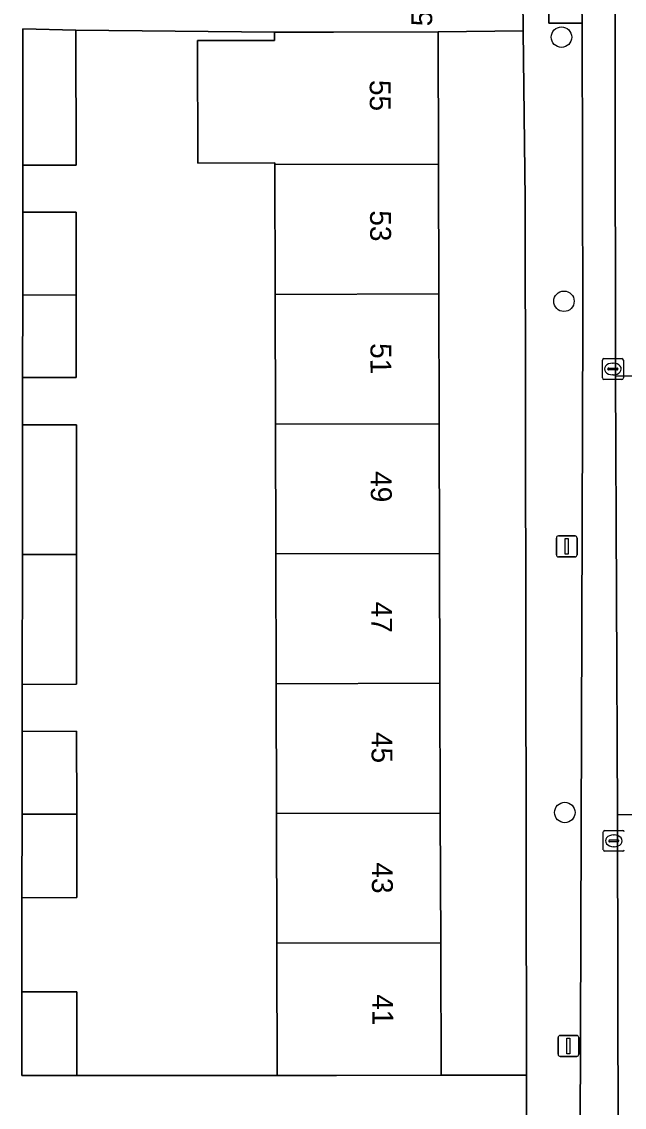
# Model space of a CAD drawing. Extents: x 160732 to 162107, y 387428 to 388479.
# Drawn here: x 161398.7 to 161427.5, y 387992.5 to 388044.4 of the extents above; entities that cross this region are included whole.
import ezdxf

# ---------------------------------------------------------------- set-up
doc = ezdxf.new("R2010")
doc.units = 0
for name, color, linetype in [('IMGEO_Boom', 7, 'Continuous'), ('IMGEO_Erf', 7, 'Continuous'), ('IMGEO_Kolk', 7, 'Continuous'), ('IMGEO_Lichtmast', 7, 'Continuous'), ('IMGEO_Pand', 7, 'Continuous'), ('IMGEO_Pand_nummerreeks', 7, 'Continuous'), ('IMGEO_Parkeervlak_open', 7, 'Continuous'), ('IMGEO_Rijbaan_lokaal_open', 7, 'Continuous'), ('IMGEO_Voetpad_open', 7, 'Continuous')]:
    doc.layers.add(name, color=color, linetype=linetype)

msp = doc.modelspace()

# ---------------------------------------------------------------- linework, layer by layer
at = {"layer": 'IMGEO_Boom'}
for centre in [(161424.486, 388043.666), (161424.606, 388031.036), (161424.645, 388006.592)]:
    msp.add_circle(centre, 0.489, dxfattribs=at)
at = {"layer": 'IMGEO_Erf'}
for points in [[(161410.816, 388025.161), (161410.799, 388031.366), (161410.781, 388037.572), (161410.781, 388037.648), (161407.105, 388037.637), (161407.089, 388043.501), (161410.765, 388043.512), (161410.764, 388043.896), (161401.281, 388044), (161401.287, 388037.546), (161398.74, 388037.54), (161398.737, 388035.294), (161401.289, 388035.296), (161401.293, 388031.34), (161401.296, 388027.385), (161398.728, 388027.383), (161398.725, 388025.128), (161401.298, 388025.135), (161401.304, 388018.929), (161401.31, 388012.723), (161398.71, 388012.715), (161398.707, 388010.471), (161401.312, 388010.473), (161401.315, 388006.518), (161401.318, 388002.52), (161398.697, 388002.518), (161398.691, 387998.018), (161401.324, 387998.02), (161401.327, 387994.023), (161410.901, 387994.012), (161410.885, 388000), (161410.884, 388000.338), (161410.867, 388006.544), (161410.85, 388012.749), (161410.833, 388018.955)], [(161422.75, 388035.909), (161422.662, 388043.962), (161418.594, 388043.918), (161418.611, 388037.593), (161418.628, 388031.387), (161418.645, 388025.182), (161418.662, 388018.976), (161418.679, 388012.77), (161418.696, 388006.565), (161418.713, 388000.359), (161418.714, 388000), (161418.73, 387994.034), (161422.81, 387994.04)]]:
    msp.add_lwpolyline(points, close=True, dxfattribs=at)
at = {"layer": 'IMGEO_Kolk'}
for p, q in [((161426.443, 388027.37), (161426.443, 388028.222)), ((161426.518, 388028.296), (161427.37, 388028.296)), ((161427.444, 388028.222), (161427.444, 388027.37)), ((161426.702, 388027.79), (161426.702, 388027.802)), ((161427.14, 388027.753), (161426.742, 388027.753)), ((161426.745, 388027.839), (161427.143, 388027.839)), ((161426.931, 388028.076), (161426.956, 388028.076)), ((161427.186, 388027.802), (161427.186, 388027.79)), ((161427.37, 388027.296), (161426.518, 388027.296)), ((161426.954, 388027.516), (161426.929, 388027.516)), ((161426.487, 388004.811), (161426.487, 388005.663)), ((161426.562, 388005.737), (161427.414, 388005.737)), ((161426.975, 388005.517), (161427, 388005.517)), ((161426.746, 388005.231), (161426.746, 388005.243)), ((161427.184, 388005.194), (161426.786, 388005.194)), ((161426.789, 388005.28), (161427.187, 388005.28)), ((161426.998, 388004.957), (161426.973, 388004.957)), ((161427.23, 388005.243), (161427.23, 388005.231)), ((161427.414, 388004.737), (161426.562, 388004.737))]:
    msp.add_line(p, q, dxfattribs=at)
for points in [[(161426.443, 388027.37), (161426.443, 388028.222)], [(161426.518, 388028.296), (161427.37, 388028.296)], [(161427.444, 388028.222), (161427.444, 388027.37)], [(161427.37, 388027.296), (161426.518, 388027.296)], [(161426.487, 388004.811), (161426.487, 388005.663)], [(161426.562, 388005.737), (161427.414, 388005.737)], [(161427.414, 388004.737), (161426.562, 388004.737)]]:
    msp.add_lwpolyline(points, dxfattribs=at)
for centre, radius, start, end in [((161426.52, 388028.22), 0.0765, 91.552, 178.448), ((161426.52, 388028.22), 0.0765, 91.552, 178.448), ((161427.368, 388028.22), 0.0765, 1.552, 88.448), ((161427.368, 388028.22), 0.0765, 1.552, 88.448), ((161426.742, 388027.799), 0.0403, 85.8775, 175.7526), ((161426.739, 388027.789), 0.0366, 178.938, 274.7102), ((161427.143, 388027.796), 0.043, 264.8664, 352.4533), ((161427.147, 388027.801), 0.0386, 1.7309, 96.639), ((161426.52, 388027.372), 0.0765, 181.552, 268.448), ((161426.52, 388027.372), 0.0765, 181.552, 268.448), ((161427.368, 388027.372), 0.0765, 271.552, 358.448), ((161427.368, 388027.372), 0.0765, 271.552, 358.448), ((161426.564, 388005.661), 0.0765, 91.552, 178.448), ((161426.564, 388005.661), 0.0765, 91.552, 178.448), ((161427.412, 388005.661), 0.0765, 1.552, 88.448), ((161427.412, 388005.661), 0.0765, 1.552, 88.448), ((161426.786, 388005.24), 0.0403, 85.8775, 175.7526), ((161426.783, 388005.23), 0.0366, 178.938, 274.7102), ((161427.187, 388005.237), 0.043, 264.8664, 352.4533), ((161427.191, 388005.242), 0.0386, 1.7309, 96.639), ((161426.564, 388004.813), 0.0765, 181.552, 268.448), ((161426.564, 388004.813), 0.0765, 181.552, 268.448), ((161427.412, 388004.813), 0.0765, 271.552, 358.448), ((161427.412, 388004.813), 0.0765, 271.552, 358.448)]:
    msp.add_arc(centre, radius, start, end, dxfattribs=at)
for centre, major_axis, ratio, start_param, end_param in [((161426.93, 388027.796), (-0.387, 0.002), 0.722429, 4.712389, 7.853982), ((161426.955, 388027.796), (-0.39, 0.002), 0.717154, 1.570796, 4.712389), ((161426.974, 388005.237), (-0.387, 0.002), 0.722429, 4.712389, 7.853982), ((161426.999, 388005.237), (-0.39, 0.002), 0.717154, 1.570796, 4.712389)]:
    msp.add_ellipse(centre, major_axis=major_axis, ratio=ratio, start_param=start_param, end_param=end_param, dxfattribs=at)
at = {"layer": 'IMGEO_Lichtmast'}
for p, q in [((161424.243, 388018.915), (161424.243, 388019.715)), ((161424.243, 388019.715), (161424.243, 388018.915)), ((161424.343, 388019.815), (161425.133, 388019.815)), ((161425.133, 388019.815), (161424.343, 388019.815)), ((161425.233, 388019.715), (161425.233, 388018.915)), ((161425.233, 388018.915), (161425.233, 388019.715)), ((161425.133, 388018.815), (161424.343, 388018.815)), ((161424.343, 388018.815), (161425.133, 388018.815)), ((161424.323, 387995.03), (161424.323, 387995.83)), ((161424.323, 387995.83), (161424.323, 387995.03)), ((161424.423, 387995.93), (161425.213, 387995.93)), ((161425.213, 387995.93), (161424.423, 387995.93)), ((161425.313, 387995.83), (161425.313, 387995.03)), ((161425.313, 387995.03), (161425.313, 387995.83)), ((161425.213, 387994.93), (161424.423, 387994.93)), ((161424.423, 387994.93), (161425.213, 387994.93))]:
    msp.add_line(p, q, dxfattribs=at)
for points in [[(161424.663, 388019.69), (161424.813, 388019.69), (161424.813, 388018.94), (161424.663, 388018.94), (161424.663, 388019.69)], [(161424.743, 387995.805), (161424.893, 387995.805), (161424.893, 387995.055), (161424.743, 387995.055), (161424.743, 387995.805)]]:
    msp.add_lwpolyline(points, dxfattribs=at)
for centre, start, end in [((161424.343, 388019.715), 90, 180), ((161424.343, 388019.715), 90, 180), ((161425.133, 388019.715), 0, 90), ((161425.133, 388019.715), 360, 90), ((161424.343, 388018.915), 180, 270), ((161424.343, 388018.915), 180, 270), ((161425.133, 388018.915), 270, 0), ((161425.133, 388018.915), 270, 0), ((161424.423, 387995.83), 90, 180), ((161424.423, 387995.83), 90, 180), ((161425.213, 387995.83), 0, 90), ((161425.213, 387995.83), 360, 90), ((161424.423, 387995.03), 180, 270), ((161424.423, 387995.03), 180, 270), ((161425.213, 387995.03), 270, 0), ((161425.213, 387995.03), 270, 0)]:
    msp.add_arc(centre, 0.1, start, end, dxfattribs=at)
at = {"layer": 'IMGEO_Pand'}
for points in [[(161401.287, 388037.546), (161401.281, 388044), (161398.748, 388044.062), (161398.74, 388037.54)], [(161418.594, 388043.918), (161413.595, 388043.904), (161410.764, 388043.896), (161410.765, 388043.512), (161407.089, 388043.501), (161407.105, 388037.637), (161410.781, 388037.648), (161410.781, 388037.572), (161418.611, 388037.593)], [(161418.628, 388031.387), (161418.611, 388037.593), (161410.781, 388037.572), (161410.799, 388031.366)], [(161398.737, 388035.294), (161398.733, 388031.333), (161401.293, 388031.34), (161401.289, 388035.296)], [(161401.293, 388031.34), (161398.733, 388031.333), (161398.728, 388027.383), (161401.296, 388027.385)], [(161410.799, 388031.366), (161410.816, 388025.161), (161418.645, 388025.182), (161418.628, 388031.387)], [(161398.725, 388025.128), (161398.717, 388018.921), (161401.304, 388018.929), (161401.298, 388025.135)], [(161410.816, 388025.161), (161410.833, 388018.955), (161418.662, 388018.976), (161418.645, 388025.182)], [(161398.717, 388018.921), (161398.71, 388012.715), (161401.31, 388012.723), (161401.304, 388018.929)], [(161418.679, 388012.77), (161418.662, 388018.976), (161410.833, 388018.955), (161410.85, 388012.749)], [(161410.85, 388012.749), (161410.867, 388006.544), (161418.696, 388006.565), (161418.679, 388012.77)], [(161398.707, 388010.471), (161398.702, 388006.51), (161401.315, 388006.518), (161401.312, 388010.473)], [(161401.315, 388006.518), (161398.702, 388006.51), (161398.697, 388002.518), (161401.318, 388002.52)], [(161410.867, 388006.544), (161410.884, 388000.338), (161418.713, 388000.359), (161418.696, 388006.565)], [(161410.884, 388000.338), (161410.885, 388000), (161410.901, 387994.012), (161413.731, 387994.02), (161418.73, 387994.034), (161418.714, 388000), (161418.713, 388000.359)], [(161398.691, 387998.018), (161398.687, 387994.023), (161401.327, 387994.023), (161401.324, 387998.02)]]:
    msp.add_lwpolyline(points, close=True, dxfattribs=at)
at = {"layer": 'IMGEO_Parkeervlak_open'}
for points in [[(161427.337, 387918.667), (161427.158, 388006.474), (161427.076, 388027.448), (161427.017, 388070.342)], [(161425.082, 388067.399), (161425.125, 388063.116), (161425.472, 388044.338), (161425.506, 388030.122), (161425.323, 387971.695), (161425.433, 387922.175)]]:
    msp.add_lwpolyline(points, dxfattribs=at)
at = {"layer": 'IMGEO_Rijbaan_lokaal_open'}
for points in [[(161426.989, 388071.582), (161427.017, 388070.342), (161427.076, 388027.448), (161432.108, 388027.5), (161432.066, 388035.942), (161432.061, 388042.061), (161431.953, 388070.654)], [(161432.154, 388025.535), (161432.108, 388027.5), (161427.076, 388027.448), (161427.158, 388006.474), (161432.185, 388006.493)]]:
    msp.add_lwpolyline(points, dxfattribs=at)
msp.add_lwpolyline([(161432.182, 387987.761), (161432.185, 388005.599), (161432.185, 388006.493), (161427.158, 388006.474), (161427.337, 387918.667), (161432.347, 387918.649), (161432.363, 387923.151)], close=True, dxfattribs=at)
at = {"layer": 'IMGEO_Voetpad_open'}
for points in [[(161423.314, 388070.633), (161422.631, 388065.904), (161422.596, 388063.292), (161422.645, 388045.524), (161422.662, 388043.962), (161422.75, 388035.909), (161422.81, 387994.04), (161422.814, 387991.409), (161422.883, 387942.917), (161422.887, 387940.174), (161421.348, 387940.143), (161421.384, 387924.464), (161423.316, 387924.482), (161423.318, 387923.889), (161423.341, 387917.068)], [(161425.433, 387922.175), (161425.323, 387971.695), (161425.506, 388030.122), (161425.472, 388044.338), (161423.875, 388044.326), (161423.856, 388063.105), (161425.125, 388063.116), (161425.082, 388067.399)], [(161422.81, 387994.04), (161418.73, 387994.034), (161413.731, 387994.02), (161410.901, 387994.012), (161401.327, 387994.023), (161398.687, 387994.023), (161398.691, 387998.018), (161398.697, 388002.518), (161398.702, 388006.51), (161398.707, 388010.471), (161398.71, 388012.715), (161398.717, 388018.921), (161398.725, 388025.128), (161398.728, 388027.383), (161398.733, 388031.333), (161398.737, 388035.294), (161398.74, 388037.54), (161398.748, 388044.062), (161401.281, 388044), (161410.764, 388043.896), (161413.595, 388043.904), (161418.594, 388043.918), (161422.662, 388043.962), (161422.645, 388045.524)], [(161421.898, 387941.494), (161418.667, 387941.489), (161413.668, 387941.49), (161410.853, 387941.49), (161401.741, 387941.448), (161399.08, 387941.489), (161399.07, 387945.561), (161399.06, 387950.062), (161399.05, 387954.031), (161399.04, 387957.98), (161399.03, 387962.481), (161399.02, 387966.45), (161399.01, 387970.398), (161399, 387974.899), (161398.99, 387978.869), (161398.975, 387985.078), (161398.959, 387991.564), (161401.56, 387991.483), (161410.863, 387991.404), (161413.678, 387991.404), (161418.677, 387991.403), (161422.814, 387991.409), (161422.81, 387994.04)]]:
    msp.add_lwpolyline(points, dxfattribs=at)
msp.add_lwpolyline([(161425.125, 388063.116), (161423.856, 388063.105), (161423.875, 388044.326), (161425.472, 388044.338)], close=True, dxfattribs=at)

# ---------------------------------------------------------------- texts
at = {"layer": 'IMGEO_Pand_nummerreeks'}
for s, rotation, p in [('55/G01', 89.6035, (161418.304, 388044.183)), ('55', 270.1545, (161415.321, 388041.617)), ('53', 270.1562, (161415.338, 388035.382)), ('51', 270.1562, (161415.355, 388029.033)), ('49', 270.1562, (161415.372, 388022.911)), ('47', 270.1562, (161415.389, 388016.675)), ('45', 270.1562, (161415.406, 388010.44)), ('43', 270.1562, (161415.423, 388004.204)), ('41', 270.154, (161415.44, 387997.901))]:
    msp.add_text(s, height=1, rotation=rotation, dxfattribs=at).set_placement(p)

doc.saveas('drawing.dxf')
